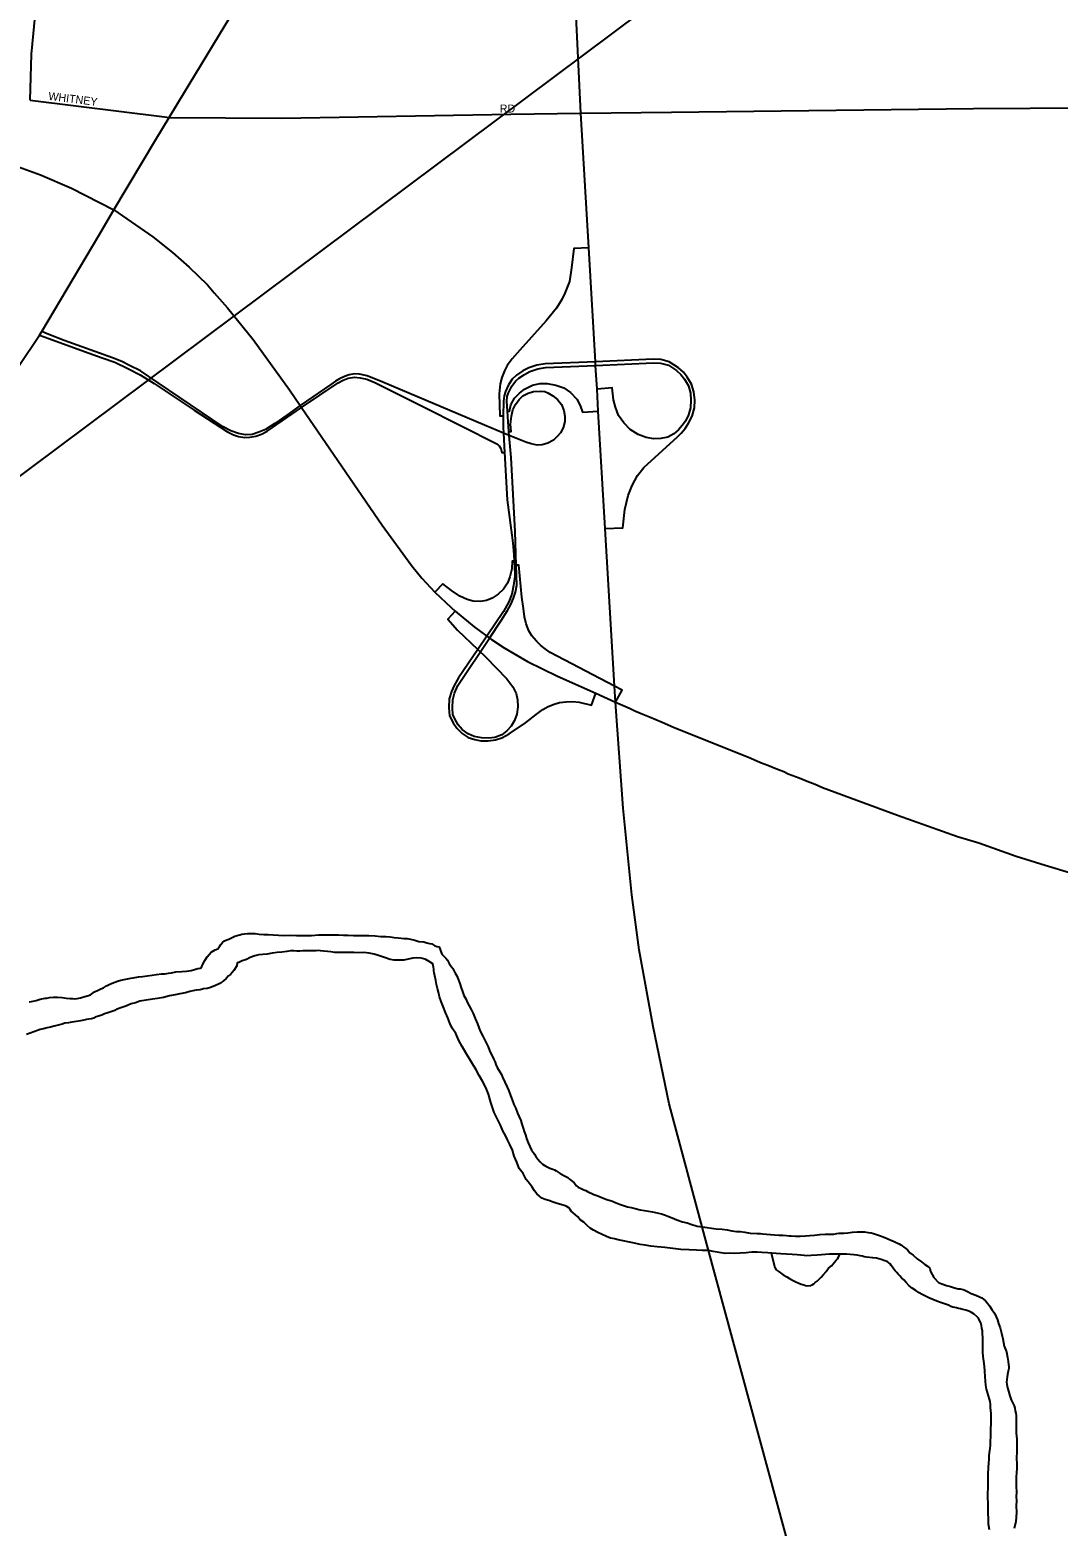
# Model space of a CAD drawing. Extents: x -561 to 1170, y 0 to 846.
# Drawn here: x 142.34 to 159.69, y 110.36 to 135.6 of the extents above; entities that cross this region are included whole.
import ezdxf

# ---------------------------------------------------------------- set-up
doc = ezdxf.new("R2010")
doc.units = 0
for name, color, linetype in [('GM_X_City_Street', 7, 'Continuous'), ('GM_X_City_Street_Text', 7, 'Continuous'), ('GM_X_Interchange_Ramps', 7, 'Continuous'), ('GM_X_Interstate_Route', 7, 'Continuous'), ('GM_X_Major_River', 7, 'Continuous'), ('GM_X_US_Route', 7, 'Continuous'), ('SH_Text', 7, 'Continuous')]:
    doc.layers.add(name, color=color, linetype=linetype)

msp = doc.modelspace()

# ---------------------------------------------------------------- linework, layer by layer
at = {"layer": 'GM_X_City_Street'}
for points in [[(142.342, 134.417), (142.364, 135.192), (142.522, 136.829), (142.592, 137.501), (142.727, 137.884), (142.766, 137.943), (142.771, 137.95)], [(142.342, 134.417), (144.608, 134.134)], [(153.168, 134.214), (158.267, 134.273), (163.996, 134.305), (175.426, 134.438)], [(144.608, 134.134), (144.688, 134.124), (146.587, 134.112), (150.457, 134.176)], [(150.457, 134.176), (151.636, 134.196), (153.168, 134.214)]]:
    msp.add_lwpolyline(points, dxfattribs=at)
at = {"layer": 'GM_X_Interchange_Ramps'}
for points in [[(151.77, 131.925), (151.521, 131.91), (151.481, 131.586), (151.443, 131.353), (151.365, 131.161), (151.315, 131.049), (151.225, 130.908), (151.054, 130.69), (150.608, 130.198), (150.48, 130.049), (150.393, 129.936), (150.346, 129.849), (150.301, 129.738), (150.275, 129.628), (150.261, 129.458), (150.272, 129.09), (150.325, 129.09)], [(150.423, 128.823), (150.458, 128.826), (150.452, 128.951), (150.464, 129.085), (150.491, 129.193), (150.534, 129.283), (150.594, 129.365), (150.66, 129.426), (150.747, 129.474), (150.839, 129.5), (150.948, 129.506), (151.029, 129.498), (151.077, 129.477), (151.163, 129.429), (151.243, 129.364), (151.308, 129.278), (151.351, 129.181), (151.369, 129.085), (151.368, 128.992), (151.338, 128.887), (151.293, 128.804), (151.24, 128.738), (151.174, 128.681), (151.08, 128.629), (150.982, 128.6), (150.899, 128.595), (150.798, 128.615), (150.707, 128.643), (150.428, 128.759), (150.331, 128.798), (150.011, 128.931), (148.297, 129.655), (148.028, 129.762), (147.903, 129.794), (147.819, 129.796), (147.727, 129.781), (147.645, 129.752), (147.564, 129.714), (147.494, 129.674), (147.417, 129.619), (146.901, 129.261), (146.672, 129.102), (146.474, 128.959), (146.315, 128.86), (146.202, 128.813), (146.091, 128.777), (145.979, 128.77), (145.856, 128.791), (145.731, 128.838), (145.602, 128.906), (144.5, 129.647), (144.202, 129.848), (144.016, 129.94), (143.887, 130.006), (143.732, 130.069), (142.914, 130.359), (142.628, 130.47), (142.536, 130.51)], [(142.498, 130.448), (142.593, 130.416), (143.259, 130.172), (143.556, 130.069), (143.77, 129.992), (143.988, 129.888), (144.199, 129.781), (144.435, 129.633), (145.112, 129.184), (145.672, 128.822), (145.775, 128.769), (145.859, 128.743), (145.965, 128.726), (146.051, 128.731), (146.151, 128.747), (146.246, 128.782), (146.341, 128.833), (146.924, 129.228), (147.541, 129.648), (147.625, 129.693), (147.712, 129.725), (147.818, 129.741), (147.911, 129.73), (148.024, 129.709), (148.157, 129.649), (148.981, 129.24), (150.232, 128.611), (150.26, 128.584), (150.284, 128.539), (150.306, 128.471), (150.349, 128.473)], [(149.517, 125.793), (149.392, 125.66), (149.553, 125.476), (149.897, 125.149), (150.032, 125.021), (150.385, 124.651), (150.49, 124.519), (150.543, 124.405), (150.567, 124.3), (150.571, 124.182), (150.555, 124.055), (150.518, 123.952), (150.458, 123.856), (150.388, 123.778), (150.302, 123.709), (150.184, 123.665), (150.079, 123.654), (149.962, 123.655), (149.838, 123.681), (149.735, 123.727), (149.636, 123.796), (149.565, 123.875), (149.511, 123.976), (149.477, 124.053), (149.468, 124.163), (149.474, 124.298), (149.505, 124.41), (149.56, 124.539), (150.094, 125.341), (150.292, 125.638), (150.4, 125.805), (150.454, 125.906), (150.502, 126.012), (150.534, 126.115), (150.558, 126.231), (150.547, 126.569), (150.528, 127.136), (150.458, 128.384), (150.428, 128.759), (150.423, 128.823), (150.41, 128.991), (150.399, 129.167), (150.389, 129.339), (150.396, 129.416), (150.413, 129.479), (150.472, 129.588), (150.536, 129.673), (150.592, 129.726), (150.684, 129.787), (150.776, 129.836), (150.91, 129.882), (151.042, 129.903), (151.886, 129.94), (152.864, 129.984), (152.979, 129.978), (153.114, 129.942), (153.253, 129.855), (153.327, 129.786), (153.389, 129.709), (153.457, 129.595), (153.488, 129.474), (153.496, 129.353), (153.487, 129.226), (153.457, 129.107), (153.402, 129.002), (153.346, 128.929), (153.287, 128.856), (153.208, 128.783), (153.106, 128.732), (152.989, 128.705), (152.867, 128.702), (152.74, 128.723), (152.607, 128.776), (152.472, 128.857), (152.363, 128.973), (152.274, 129.097), (152.222, 129.233), (152.19, 129.361), (152.165, 129.56), (151.91, 129.54)], [(152.048, 127.187), (152.343, 127.202), (152.381, 127.507), (152.436, 127.743), (152.504, 127.915), (152.592, 128.084), (152.698, 128.217), (153.266, 128.736), (153.328, 128.798), (153.397, 128.878), (153.455, 128.964), (153.518, 129.086), (153.553, 129.223), (153.559, 129.354), (153.544, 129.494), (153.506, 129.625), (153.431, 129.744), (153.368, 129.826), (153.283, 129.9), (153.128, 130.003), (152.989, 130.037), (152.86, 130.044), (151.883, 130.003), (151.032, 129.966), (150.894, 129.942), (150.758, 129.897), (150.659, 129.846), (150.549, 129.778), (150.475, 129.708), (150.415, 129.615), (150.363, 129.501), (150.341, 129.427), (150.331, 129.337), (150.325, 129.09), (150.326, 128.898), (150.331, 128.798), (150.349, 128.473), (150.391, 127.675), (150.458, 127.16), (150.487, 126.945), (150.503, 126.753), (150.512, 126.639), (150.518, 126.57), (150.521, 126.382), (150.501, 126.226), (150.473, 126.081), (150.424, 125.951), (150.331, 125.786), (150.05, 125.373), (149.897, 125.149), (149.571, 124.67), (149.501, 124.543), (149.454, 124.438), (149.416, 124.313), (149.409, 124.165), (149.421, 124.027), (149.481, 123.912), (149.544, 123.822), (149.635, 123.733), (149.733, 123.665), (149.85, 123.627), (149.949, 123.609), (150.075, 123.607), (150.194, 123.623), (150.302, 123.658), (150.425, 123.727), (150.7, 123.911), (150.884, 124.053), (150.994, 124.137), (151.085, 124.187), (151.185, 124.226), (151.277, 124.252), (151.387, 124.267), (151.501, 124.269), (151.608, 124.259), (151.817, 124.21), (151.89, 124.409)], [(150.399, 129.167), (150.433, 129.169), (150.456, 129.274), (150.518, 129.386), (150.604, 129.473), (150.685, 129.539), (150.822, 129.604), (150.943, 129.635), (151.07, 129.633), (151.212, 129.608), (151.347, 129.56), (151.465, 129.482), (151.57, 129.371), (151.628, 129.261), (151.665, 129.149), (151.932, 129.168)], [(150.512, 126.639), (150.479, 126.636), (150.471, 126.511), (150.438, 126.372), (150.398, 126.268), (150.329, 126.165), (150.244, 126.082), (150.142, 126.014), (150.042, 125.975), (149.943, 125.959), (149.82, 125.961), (149.716, 125.989), (149.595, 126.048), (149.452, 126.144), (149.306, 126.257), (149.175, 126.117)], [(152.22, 124.261), (152.335, 124.461), (152.204, 124.53), (151.119, 125.098), (151.035, 125.157), (150.963, 125.217), (150.89, 125.29), (150.812, 125.378), (150.759, 125.463), (150.716, 125.578), (150.688, 125.697), (150.668, 125.837), (150.64, 126.029), (150.588, 126.57), (150.547, 126.569)]]:
    msp.add_lwpolyline(points, dxfattribs=at)
at = {"layer": 'GM_X_Interstate_Route'}
for points in [[(152.22, 124.261), (152.204, 124.53), (152.048, 127.187), (151.932, 129.168), (151.91, 129.54), (151.886, 129.94), (151.883, 130.003), (151.77, 131.925), (151.636, 134.196), (151.475, 137.59), (151.248, 140.949), (151.141, 141.822), (151.109, 142.051)], [(132.484, 133.416), (132.9, 133.34), (133.472, 133.295), (133.612, 133.286), (133.966, 133.289), (134.325, 133.301), (134.55, 133.32), (134.896, 133.335), (135.114, 133.351), (135.48, 133.379), (135.748, 133.4), (135.889, 133.421), (137.876, 133.573), (138.87, 133.649), (139.802, 133.681), (140.153, 133.669), (140.309, 133.66), (140.724, 133.615), (141.14, 133.548), (141.698, 133.424), (142.209, 133.266), (142.516, 133.155), (143.037, 132.932), (143.753, 132.563)], [(143.753, 132.563), (144.414, 132.108), (144.744, 131.847), (145.028, 131.597), (145.333, 131.297), (145.446, 131.167), (145.675, 130.911), (145.938, 130.587), (146.103, 130.378), (146.718, 129.528), (146.901, 129.261), (146.924, 129.228), (148.283, 127.247), (148.782, 126.557), (148.955, 126.349), (149.175, 126.117), (149.448, 125.858)], [(149.448, 125.858), (149.517, 125.793), (149.835, 125.529), (150.05, 125.373), (150.094, 125.341), (150.127, 125.317), (150.344, 125.177), (150.738, 124.948), (151.244, 124.696), (151.89, 124.409), (152.22, 124.261), (152.42, 124.173), (152.479, 124.146)], [(156.513, 104.891), (156.466, 105.162), (155.505, 108.702), (155.084, 110.252), (153.768, 115.093), (153.127, 117.482), (152.86, 118.791), (152.62, 120.081), (152.498, 121.009), (152.35, 122.472), (152.22, 124.261)], [(152.479, 124.146), (152.547, 124.115), (152.681, 124.057), (152.798, 124.014), (153.007, 123.922), (153.203, 123.835), (154.505, 123.313), (154.671, 123.241), (154.795, 123.197), (154.929, 123.139), (155.063, 123.091), (155.135, 123.053), (155.323, 122.984), (155.457, 122.926), (155.591, 122.878), (155.718, 122.82), (156.983, 122.355), (157.996, 121.992), (158.354, 121.886), (158.988, 121.663), (159.474, 121.51), (159.883, 121.385)]]:
    msp.add_lwpolyline(points, dxfattribs=at)
at = {"layer": 'GM_X_Major_River'}
for points in [[(144.238, 119.63), (144.319, 119.642), (144.4, 119.654), (144.475, 119.666), (144.556, 119.678), (144.616, 119.678), (144.648, 119.684), (144.675, 119.69), (144.729, 119.696), (144.799, 119.708), (144.902, 119.714), (144.978, 119.721), (145.059, 119.733), (145.118, 119.749), (145.172, 119.766), (145.21, 119.772), (145.236, 119.783), (145.252, 119.827), (145.289, 119.903), (145.332, 119.963), (145.363, 120.002), (145.395, 120.04), (145.465, 120.079), (145.508, 120.101), (145.535, 120.139), (145.556, 120.167), (145.588, 120.205), (145.62, 120.232), (145.663, 120.249), (145.695, 120.26), (145.798, 120.31), (145.835, 120.322), (145.878, 120.333), (145.916, 120.344), (145.959, 120.35), (146.008, 120.356), (146.062, 120.357), (146.138, 120.358), (146.208, 120.348), (146.284, 120.343), (146.36, 120.339), (146.446, 120.335), (146.533, 120.33), (146.636, 120.326), (146.733, 120.327), (146.836, 120.323), (146.928, 120.324), (147.009, 120.325), (147.09, 120.326), (147.209, 120.333), (147.296, 120.334), (147.377, 120.335), (147.458, 120.336), (147.545, 120.332), (147.631, 120.327), (147.712, 120.328), (147.799, 120.324), (147.891, 120.325), (147.983, 120.326), (148.059, 120.322), (148.167, 120.318), (148.259, 120.308), (148.345, 120.304), (148.421, 120.299), (148.486, 120.289), (148.551, 120.285), (148.605, 120.28), (148.649, 120.275), (148.703, 120.27), (148.763, 120.26), (148.833, 120.245), (148.904, 120.224), (148.985, 120.214), (149.039, 120.198), (149.083, 120.188), (149.121, 120.183), (149.175, 120.151), (149.213, 120.136), (149.246, 120.131), (149.291, 120.006), (149.356, 119.942), (149.384, 119.91), (149.4, 119.883), (149.417, 119.851), (149.439, 119.819), (149.461, 119.792), (149.478, 119.765), (149.494, 119.733), (149.517, 119.69), (149.544, 119.641), (149.567, 119.587), (149.595, 119.512), (149.617, 119.442), (149.64, 119.377), (149.662, 119.312), (149.695, 119.253), (149.723, 119.188), (149.751, 119.135), (149.784, 119.075), (149.818, 119.005), (149.851, 118.925)], [(149.188, 119.566), (149.171, 119.642), (149.159, 119.691), (149.154, 119.729), (149.153, 119.756), (149.147, 119.788), (149.136, 119.848), (149.076, 119.885), (149.01, 119.922), (148.94, 119.943), (148.864, 119.947), (148.799, 119.941), (148.724, 119.924), (148.648, 119.907), (148.567, 119.906), (148.486, 119.91), (148.421, 119.92), (148.323, 119.951), (148.241, 119.983), (148.149, 120.009), (148.062, 120.024), (147.976, 120.034), (147.889, 120.033), (147.803, 120.037), (147.716, 120.036), (147.64, 120.035), (147.559, 120.039), (147.483, 120.039), (147.418, 120.049), (147.24, 120.063), (147.213, 120.068), (147.169, 120.067), (147.115, 120.066), (147.056, 120.066), (146.996, 120.065), (146.942, 120.064), (146.894, 120.058), (146.845, 120.058), (146.791, 120.063), (146.737, 120.062), (146.672, 120.056), (146.591, 120.044), (146.51, 120.037), (146.429, 120.026), (146.342, 120.008), (146.267, 120.002), (146.202, 119.996), (146.132, 119.979), (146.057, 119.951), (145.992, 119.917), (145.922, 119.895), (145.863, 119.867), (145.836, 119.861), (145.831, 119.812), (145.778, 119.731), (145.725, 119.665), (145.687, 119.643), (145.65, 119.599), (145.607, 119.56), (145.543, 119.511), (145.457, 119.477), (145.387, 119.449), (145.328, 119.432), (145.268, 119.421), (145.209, 119.409), (145.144, 119.403), (145.09, 119.392), (145.036, 119.38), (144.966, 119.358), (144.869, 119.34), (144.788, 119.323), (144.696, 119.306), (144.594, 119.277), (144.491, 119.26), (144.405, 119.248), (144.195, 119.213), (144.119, 119.19), (144.049, 119.168), (143.958, 119.134), (143.904, 119.117), (143.855, 119.1), (143.812, 119.083), (143.769, 119.061), (143.721, 119.039), (143.667, 119.022), (143.635, 119.011), (143.597, 119), (143.549, 118.977), (143.495, 118.96), (143.457, 118.949), (143.414, 118.927), (143.371, 118.915), (143.295, 118.904), (143.247, 118.898), (143.193, 118.886), (143.123, 118.875), (143.047, 118.863), (142.988, 118.851), (142.928, 118.845), (142.88, 118.828), (142.815, 118.811)], [(142.323, 119.206), (142.366, 119.212), (142.393, 119.218), (142.442, 119.229), (142.474, 119.24), (142.512, 119.252), (142.566, 119.263), (142.593, 119.269), (142.625, 119.269), (142.668, 119.275), (142.733, 119.281), (142.803, 119.282), (142.879, 119.278), (142.95, 119.268), (143.009, 119.263), (143.058, 119.258), (143.085, 119.253), (143.134, 119.259), (143.193, 119.271), (143.263, 119.293), (143.328, 119.31), (143.36, 119.322), (143.43, 119.371), (143.489, 119.399), (143.537, 119.421), (143.58, 119.443), (143.629, 119.477), (143.677, 119.499), (143.725, 119.521), (143.768, 119.538), (143.817, 119.555), (143.871, 119.572), (144.038, 119.601), (144.081, 119.612), (144.168, 119.624), (144.238, 119.63)], [(155.832, 114.946), (155.767, 114.94), (155.702, 114.939), (155.627, 114.933), (155.524, 114.926), (155.454, 114.92), (155.405, 114.924), (155.351, 114.929), (155.286, 114.934), (155.204, 114.944), (155.107, 114.948), (155.015, 114.952), (154.934, 114.962), (154.863, 114.967), (154.793, 114.971), (154.69, 114.975), (154.614, 114.98), (154.522, 114.979), (154.425, 114.972), (154.328, 114.965), (154.236, 114.959), (154.149, 114.963), (154.074, 114.962), (154.003, 114.972), (153.938, 114.982), (153.868, 114.992), (153.792, 115.008), (153.684, 115.012), (153.592, 115.016), (153.467, 115.02), (153.326, 115.029), (153.191, 115.044), (153.055, 115.058), (152.925, 115.073), (152.817, 115.082), (152.725, 115.097), (152.638, 115.113), (152.541, 115.133), (152.269, 115.189), (152.204, 115.205), (152.139, 115.22), (152.068, 115.247), (151.998, 115.278), (151.922, 115.315), (151.851, 115.352), (151.796, 115.389), (151.741, 115.432), (151.687, 115.486), (151.627, 115.528), (151.588, 115.576), (151.544, 115.614), (151.506, 115.646), (151.473, 115.673), (151.457, 115.699), (151.435, 115.732), (151.391, 115.758), (151.337, 115.774), (151.239, 115.8), (151.168, 115.826), (151.098, 115.852), (151.033, 115.868), (150.978, 115.894), (150.94, 115.926), (150.896, 115.963), (150.857, 116.017), (150.813, 116.076), (150.769, 116.141), (150.714, 116.205), (150.664, 116.307), (150.598, 116.393), (150.559, 116.501), (150.514, 116.603), (150.481, 116.7), (150.436, 116.797), (150.397, 116.878), (150.364, 116.948), (150.32, 117.029), (150.28, 117.126), (150.23, 117.228), (150.175, 117.336), (150.119, 117.509), (150.079, 117.649), (150.034, 117.762), (149.979, 117.864), (149.923, 117.961), (149.868, 118.058), (149.696, 118.343), (149.636, 118.451), (149.575, 118.553), (149.524, 118.671), (149.464, 118.763), (149.425, 118.843), (149.391, 118.935), (149.352, 119.027), (149.313, 119.124), (149.279, 119.21), (149.251, 119.291), (149.234, 119.367), (149.217, 119.431), (149.2, 119.496), (149.188, 119.566)], [(149.851, 118.925), (149.89, 118.833), (149.935, 118.709), (149.985, 118.628), (150.018, 118.558), (150.046, 118.504), (150.074, 118.445), (150.096, 118.386), (150.119, 118.332), (150.146, 118.284), (150.169, 118.23), (150.191, 118.187), (150.202, 118.149), (150.224, 118.095), (150.269, 118.025), (150.296, 117.977), (150.313, 117.933), (150.391, 117.766), (150.419, 117.702), (150.447, 117.626), (150.48, 117.551), (150.508, 117.475), (150.542, 117.405), (150.57, 117.325), (150.598, 117.265), (150.626, 117.201), (150.643, 117.141), (150.665, 117.076), (150.682, 117.017), (150.704, 116.963), (150.722, 116.898), (150.749, 116.828), (150.777, 116.764), (150.805, 116.704), (150.833, 116.667), (150.855, 116.635), (150.877, 116.597), (150.91, 116.549), (150.948, 116.506), (150.987, 116.468), (151.047, 116.431), (151.112, 116.399), (151.166, 116.384), (151.194, 116.373), (151.221, 116.352), (151.286, 116.309), (151.363, 116.267), (151.417, 116.241), (151.445, 116.214), (151.488, 116.177), (151.527, 116.15), (151.565, 116.102), (151.592, 116.08), (151.641, 116.054), (151.69, 116.033), (151.723, 116.022), (151.75, 116.006), (151.854, 115.954), (151.892, 115.943), (151.924, 115.933), (152, 115.896), (152.077, 115.87), (152.131, 115.854), (152.169, 115.844), (152.196, 115.828), (152.234, 115.812), (152.289, 115.791), (152.359, 115.77), (152.424, 115.749), (152.484, 115.734), (152.555, 115.718), (152.636, 115.698), (152.712, 115.682), (152.777, 115.672), (152.847, 115.662), (152.896, 115.652), (152.945, 115.642), (152.999, 115.626), (153.048, 115.611), (153.108, 115.59), (153.179, 115.563), (153.26, 115.527), (153.353, 115.495), (153.429, 115.474), (153.494, 115.454), (153.602, 115.422), (153.689, 115.407), (153.77, 115.397), (153.841, 115.387), (153.922, 115.378), (154.02, 115.368), (154.106, 115.358), (154.188, 115.343), (154.264, 115.333), (154.334, 115.328), (154.404, 115.318), (154.497, 115.303), (154.616, 115.294), (154.67, 115.295), (154.702, 115.29), (154.908, 115.276)], [(142.815, 118.811), (142.745, 118.794), (142.686, 118.777), (142.626, 118.765), (142.567, 118.749), (142.513, 118.737), (142.465, 118.72), (142.405, 118.698), (142.341, 118.675), (142.282, 118.653)], [(154.908, 115.276), (154.978, 115.271), (155.049, 115.267), (155.108, 115.262), (155.152, 115.257), (155.19, 115.258), (155.26, 115.253), (155.341, 115.254), (155.428, 115.255), (155.503, 115.261), (155.579, 115.268), (155.671, 115.28), (155.763, 115.286), (155.833, 115.287), (155.876, 115.288), (155.909, 115.288), (155.957, 115.294), (156, 115.3), (156.076, 115.301), (156.146, 115.307), (156.222, 115.319), (156.303, 115.325), (156.368, 115.326), (156.427, 115.322), (156.487, 115.311), (156.536, 115.307), (156.579, 115.296), (156.628, 115.281), (156.677, 115.265), (156.742, 115.239), (156.807, 115.212), (156.867, 115.186), (156.916, 115.165), (156.971, 115.139), (157.009, 115.123), (157.036, 115.107), (157.063, 115.086), (157.091, 115.064), (157.123, 115.043), (157.151, 115.022), (157.189, 114.973), (157.249, 114.931), (157.315, 114.872), (157.386, 114.819), (157.446, 114.771), (157.49, 114.744), (157.528, 114.712), (157.54, 114.658), (157.595, 114.556), (157.677, 114.47), (157.732, 114.449), (157.808, 114.418), (157.878, 114.402), (157.944, 114.381), (158.009, 114.366), (158.041, 114.361), (158.09, 114.351), (158.117, 114.34), (158.161, 114.319), (158.226, 114.287), (158.302, 114.256), (158.367, 114.229), (158.406, 114.214), (158.466, 114.16), (158.499, 114.123), (158.537, 114.074), (158.576, 114.015), (158.62, 113.951), (158.648, 113.892), (158.67, 113.843), (158.687, 113.778), (158.715, 113.703), (158.738, 113.616), (158.761, 113.519), (158.784, 113.395), (158.823, 113.298), (158.841, 113.206), (158.852, 113.136), (158.858, 113.087), (158.859, 113.049), (158.859, 113.017), (158.849, 112.973), (158.844, 112.946), (158.839, 112.919), (158.834, 112.876), (158.829, 112.832), (158.824, 112.789), (158.83, 112.756), (158.836, 112.713), (158.876, 112.556), (158.899, 112.492), (158.927, 112.432), (158.949, 112.389), (158.96, 112.352), (158.971, 112.303), (158.977, 112.265), (158.983, 112.227), (158.984, 112.184), (158.985, 112.13), (158.985, 112.081), (158.986, 112.022)], [(154.849, 114.967), (154.91, 114.723), (154.932, 114.686), (154.97, 114.659), (155.008, 114.632), (155.052, 114.601), (155.112, 114.563), (155.161, 114.537), (155.21, 114.51), (155.265, 114.484), (155.314, 114.457), (155.357, 114.442), (155.4, 114.431), (155.428, 114.421), (155.471, 114.416), (155.514, 114.422), (155.541, 114.433), (155.568, 114.45), (155.595, 114.472), (155.627, 114.494), (155.654, 114.521), (155.691, 114.56), (155.734, 114.603), (155.776, 114.653), (155.819, 114.713), (155.867, 114.751), (155.894, 114.784), (155.92, 114.812), (155.947, 114.844), (155.968, 114.872), (155.984, 114.899), (156.009, 114.948)], [(158.51, 110.748), (158.509, 110.84), (158.508, 110.916), (158.512, 111.008), (158.511, 111.084), (158.511, 111.149), (158.515, 111.236), (158.519, 111.35), (158.523, 111.425), (158.528, 111.491), (158.532, 111.545), (158.537, 111.599), (158.547, 111.669), (158.552, 111.724), (158.551, 111.794), (158.555, 111.87), (158.56, 111.94), (158.559, 112), (158.563, 112.087), (158.562, 112.146), (158.562, 112.206), (158.561, 112.26), (158.56, 112.309), (158.554, 112.363), (158.553, 112.417), (158.547, 112.46), (158.536, 112.504), (158.519, 112.558), (158.502, 112.617), (158.485, 112.671), (158.474, 112.736), (158.467, 112.806), (158.461, 112.887), (158.454, 112.974), (158.448, 113.06), (158.441, 113.142), (158.429, 113.223), (158.423, 113.293), (158.422, 113.369), (158.421, 113.418), (158.42, 113.542), (158.419, 113.602), (158.418, 113.65), (158.407, 113.699), (158.401, 113.742), (158.389, 113.791), (158.367, 113.829), (158.351, 113.866), (158.329, 113.893), (158.274, 113.936), (158.23, 113.962), (158.187, 113.989), (158.138, 114.005), (158.084, 114.015), (158.046, 114.025), (158.013, 114.03), (157.98, 114.041), (157.948, 114.051), (157.915, 114.056), (157.883, 114.066), (157.845, 114.088), (157.774, 114.108), (157.709, 114.135), (157.644, 114.156), (157.578, 114.182), (157.513, 114.214), (157.453, 114.24), (157.399, 114.266), (157.35, 114.298), (157.29, 114.335), (157.23, 114.373), (157.18, 114.415), (157.126, 114.469), (157.087, 114.517), (157.049, 114.549), (157.021, 114.581), (156.994, 114.608), (156.972, 114.64), (156.944, 114.667), (156.922, 114.694), (156.9, 114.726), (156.878, 114.758), (156.856, 114.785), (156.807, 114.822), (156.769, 114.838), (156.704, 114.859), (156.628, 114.88), (156.563, 114.884), (156.46, 114.899), (156.422, 114.904), (156.389, 114.915), (156.352, 114.92), (156.303, 114.93), (156.249, 114.935), (156.184, 114.945), (156.119, 114.949), (156.059, 114.949), (155.994, 114.948), (155.94, 114.947), (155.891, 114.947), (155.832, 114.946)], [(158.986, 112.022), (158.987, 111.929), (158.994, 111.827), (158.995, 111.718), (158.997, 111.615), (158.993, 111.512), (158.994, 111.399), (158.995, 111.328), (158.991, 111.263), (158.986, 111.187), (158.987, 111.112), (158.988, 111.03), (158.989, 110.938), (158.985, 110.852), (158.991, 110.787), (158.987, 110.705), (158.989, 110.592), (158.98, 110.44), (158.954, 110.32)], [(158.533, 110.299), (158.52, 110.396), (158.519, 110.488), (158.513, 110.575), (158.512, 110.656), (158.51, 110.748)]]:
    msp.add_lwpolyline(points, dxfattribs=at)
at = {"layer": 'GM_X_US_Route'}
for points in [[(144.833, 134.363), (145.921, 136.16), (146.286, 136.747), (146.63, 137.306), (146.995, 137.914), (147.365, 138.506), (147.709, 139.059), (148.063, 139.619), (148.305, 139.999), (148.487, 140.352), (148.68, 140.598), (148.832, 140.996), (148.931, 141.32), (149.001, 141.599), (149.025, 141.729)], [(144.464, 133.751), (144.688, 134.124), (144.833, 134.363)], [(143.498, 132.132), (143.753, 132.563), (144.464, 133.751)], [(142.498, 130.448), (142.536, 130.51), (143.498, 132.132)], [(141.37, 128.787), (141.461, 128.914), (142.498, 130.448)]]:
    msp.add_lwpolyline(points, dxfattribs=at)
at = {"layer": 'SH_Text'}
msp.add_lwpolyline([(92.642, 112.422), (252.532, 210.481), (92.642, 91.099)], close=True, dxfattribs=at)

# ---------------------------------------------------------------- texts
at = {"layer": 'GM_X_City_Street_Text'}
for s, rotation, p in [('WHITNEY', 352.8758, (142.643, 134.42)), ('RD', 0, (150.267, 134.206))]:
    msp.add_text(s, height=0.135, rotation=rotation, dxfattribs=at).set_placement(p)

doc.saveas('drawing.dxf')
